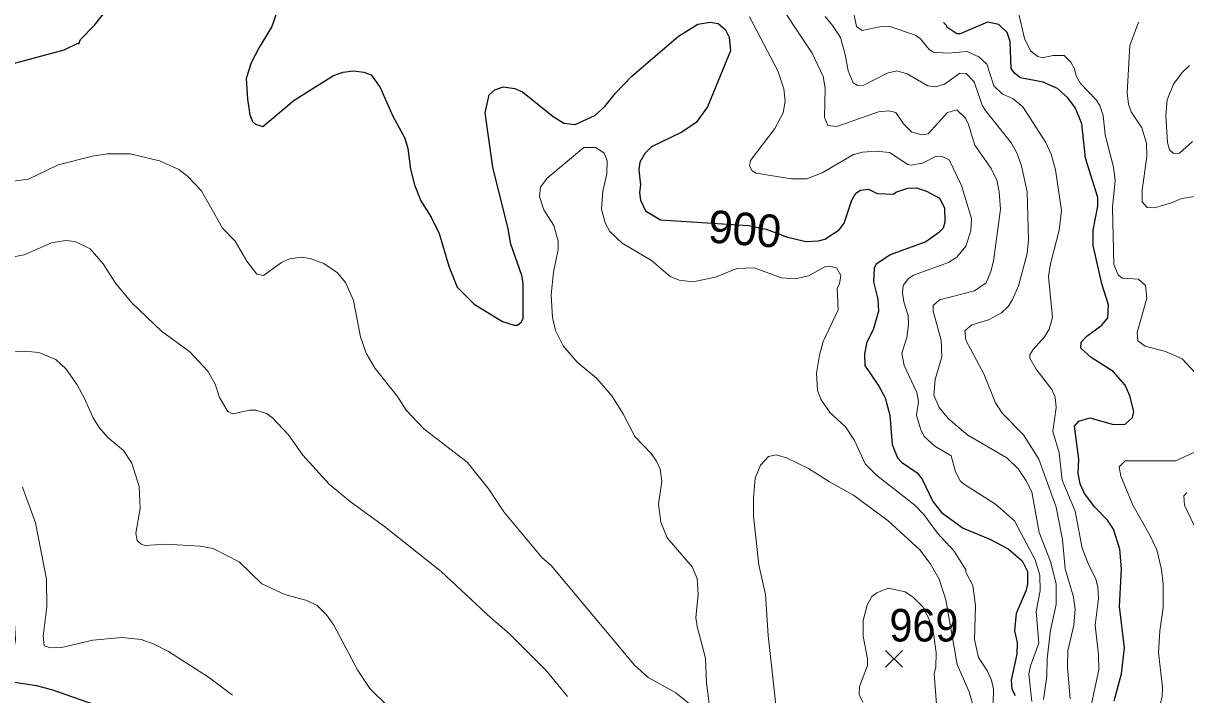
# Model space of a CAD drawing. Extents: x 265 to 291.4, y 7731.5 to 7759.6.
# Drawn here: x 278.762 to 281.619, y 7750.728 to 7752.377 of the extents above; entities that cross this region are included whole.
import ezdxf
from ezdxf.enums import TextEntityAlignment as Align

# ---------------------------------------------------------------- set-up
doc = ezdxf.new("R2010")
doc.units = 0
doc.header["$LTSCALE"] = 0.032
for name, color, linetype, lineweight in [('1', 7, 'Continuous', 25), ('2', 7, 'Continuous', 13), ('21', 7, 'Continuous', 25), ('61', 7, 'Continuous', 13)]:
    doc.layers.add(name, color=color, linetype=linetype, lineweight=lineweight)

msp = doc.modelspace()

# ---------------------------------------------------------------- linework, layer by layer
at = {"layer": '1'}
for points in [[(278.7228, 7752.2744), (278.8628, 7752.3118), (278.8962, 7752.3285), (278.8986, 7752.3269), (278.9026, 7752.3372), (278.9376, 7752.373), (278.9598, 7752.4009)], [(279.3862, 7752.4073), (279.3727, 7752.3691), (279.3417, 7752.3181), (279.3226, 7752.28), (279.3098, 7752.2418), (279.313, 7752.1909), (279.3194, 7752.1527), (279.3258, 7752.136), (279.3329, 7752.1296), (279.3512, 7752.124), (279.4276, 7752.1885), (279.5246, 7752.2489), (279.5485, 7752.2577), (279.574, 7752.2608), (279.5994, 7752.2577), (279.6169, 7752.2505), (279.6392, 7752.2195), (279.6702, 7752.1495), (279.6996, 7752.0954), (279.7076, 7752.07), (279.7139, 7752.0191), (279.7235, 7751.9809), (279.7394, 7751.9411), (279.7649, 7751.9013), (279.7847, 7751.8607), (279.8078, 7751.7804), (279.8285, 7751.7295), (279.8707, 7751.6873), (279.9399, 7751.6451), (279.9685, 7751.6356), (279.9765, 7751.6356), (279.986, 7751.6428), (279.9908, 7751.6523), (279.9908, 7751.739), (279.9876, 7751.7581), (279.9605, 7751.8345), (279.9542, 7751.8727), (279.916, 7752.0238), (279.8977, 7752.1575), (279.9073, 7752.202), (279.9215, 7752.2139), (279.9415, 7752.2211), (279.9701, 7752.2171), (279.9892, 7752.2091), (280.0648, 7752.1487), (280.091, 7752.132), (280.1189, 7752.1288), (280.1666, 7752.1511), (280.1912, 7752.1726), (280.2175, 7752.206), (280.2581, 7752.2474), (280.3726, 7752.346), (280.4196, 7752.3754), (280.4506, 7752.3802), (280.4697, 7752.377), (280.488, 7752.3611), (280.4967, 7752.3436), (280.4999, 7752.3094), (280.4434, 7752.1718), (280.4163, 7752.1336), (280.3806, 7752.1097), (280.3058, 7752.0739), (280.2899, 7752.0572), (280.2772, 7752.0366), (280.2748, 7752.0175), (280.2787, 7751.9809), (280.2764, 7751.9618), (280.2787, 7751.9427), (280.2915, 7751.9164), (280.3281, 7751.8949), (280.5447, 7751.8807), (280.5877, 7751.8714), (280.6407, 7751.8516), (280.6861, 7751.8416), (280.7163, 7751.8432), (280.7322, 7751.8472), (280.7672, 7751.8703)], [(281.4433, 7750.7129), (281.4608, 7750.7797), (281.4688, 7750.8433), (281.4561, 7750.9451), (281.4608, 7751.0374), (281.4569, 7751.0852), (281.4417, 7751.1345), (281.4266, 7751.1567), (281.3956, 7751.1885), (281.3701, 7751.222), (281.3598, 7751.2458), (281.355, 7751.2713), (281.3566, 7751.3063), (281.3455, 7751.3874), (281.3566, 7751.4001), (281.3837, 7751.4081), (281.4418, 7751.3914), (281.4704, 7751.393), (281.4879, 7751.4089), (281.4911, 7751.424), (281.4815, 7751.4622), (281.4704, 7751.4885), (281.4409, 7751.5219), (281.3869, 7751.5561), (281.3614, 7751.5791), (281.3622, 7751.5943), (281.3757, 7751.6086), (281.4131, 7751.6356), (281.4274, 7751.6539), (281.429, 7751.6857), (281.4131, 7751.7375), (281.3916, 7751.8313), (281.3916, 7751.8695), (281.4028, 7751.9284), (281.4028, 7751.9498), (281.3725, 7752.0461), (281.3638, 7752.1304), (281.3479, 7752.1686), (281.3296, 7752.1941), (281.3041, 7752.2171), (281.2684, 7752.233), (281.2127, 7752.2434), (281.1991, 7752.2537), (281.1896, 7752.2664), (281.1872, 7752.3325), (281.18, 7752.3547), (281.1601, 7752.3746), (281.1315, 7752.3802), (281.0647, 7752.3515), (281.0567, 7752.3515), (281.0321, 7752.3675), (281.0321, 7752.3714), (281.0241, 7752.3794)], [(280.7672, 7751.8703), (280.7799, 7751.8862), (280.7982, 7751.9427), (280.8085, 7751.9602), (280.8197, 7751.9673), (280.8396, 7751.9697), (280.8611, 7751.9594)], [(280.8611, 7751.9594), (280.9008, 7751.9578), (280.9064, 7751.9626), (280.9358, 7751.9721), (280.9573, 7751.9729), (280.982, 7751.9649), (281.0138, 7751.9482), (281.0265, 7751.9244), (281.0273, 7751.8886), (281.0233, 7751.8743), (281.0114, 7751.8623), (280.9804, 7751.8408), (280.8929, 7751.8082), (280.8571, 7751.7852), (280.8531, 7751.7756), (280.8515, 7751.7422), (280.8626, 7751.6993), (280.8642, 7751.6706), (280.8507, 7751.6245), (280.8356, 7751.5943), (280.8292, 7751.5656), (280.83, 7751.537), (280.865, 7751.4861), (280.8801, 7751.4574), (280.8921, 7751.4145), (280.8976, 7751.3429), (280.9103, 7751.3103), (280.9207, 7751.2991), (280.9589, 7751.2729), (280.9716, 7751.2578), (280.9979, 7751.2029), (281.0185, 7751.1758), (281.0719, 7751.1368), (281.1379, 7751.1098), (281.1824, 7751.0867), (281.2174, 7751.0573), (281.2301, 7751.0303), (281.2301, 7751.0008), (281.227, 7750.9849), (281.2023, 7750.9276), (281.1983, 7750.8847), (281.2047, 7750.8561), (281.2039, 7750.8274), (281.1904, 7750.7638), (281.192, 7750.7415), (281.1999, 7750.7264)], [(278.7944, 7750.7502), (278.7299, 7750.7598), (278.7228, 7750.7701), (278.7228, 7750.7892), (278.7371, 7750.8274), (278.7435, 7750.864), (278.7371, 7750.9595)], [(279.1142, 7750.642), (278.8326, 7750.7399), (278.7944, 7750.7502)]]:
    msp.add_lwpolyline(points, dxfattribs=at)
at = {"layer": '2'}
for points in [[(280.7879, 7752.4773), (280.8101, 7752.3699), (280.8237, 7752.3595), (280.8706, 7752.3698), (280.8897, 7752.3706), (280.9549, 7752.3484), (280.9669, 7752.3396), (280.9883, 7752.3134), (280.9995, 7752.3062), (281.0345, 7752.3038), (281.0822, 7752.3078), (281.1108, 7752.2951), (281.1299, 7752.2768), (281.1474, 7752.2235), (281.1681, 7752.2044), (281.1952, 7752.1917), (281.219, 7752.1718), (281.2755, 7752.0843), (281.2882, 7752.0556), (281.2986, 7752.0175), (281.3137, 7751.9172), (281.3081, 7751.8695), (281.2866, 7751.7868), (281.2819, 7751.755), (281.2914, 7751.6547), (281.2835, 7751.6261), (281.2723, 7751.607), (281.2437, 7751.576), (281.2357, 7751.5632), (281.2357, 7751.5545), (281.2516, 7751.5274), (281.2898, 7751.4781), (281.2978, 7751.459)], [(280.5986, 7752.4589), (280.7012, 7752.3038), (280.7282, 7752.2466), (280.733, 7752.2179), (280.7314, 7752.1463), (280.7393, 7752.1264), (280.7616, 7752.124), (280.8642, 7752.1598), (280.8897, 7752.1622), (280.9064, 7752.1583), (280.9255, 7752.1304), (280.9462, 7752.1097), (280.9716, 7752.1034), (280.986, 7752.1057), (281.0337, 7752.1583), (281.0567, 7752.1646)], [(281.2405, 7750.7113), (281.2333, 7750.7781), (281.2373, 7750.7988), (281.258, 7750.8545), (281.2516, 7750.9324), (281.2612, 7750.9833), (281.2604, 7751.0215), (281.2492, 7751.0597), (281.1983, 7751.1552), (281.1514, 7751.1957), (281.0727, 7751.2458), (281.0647, 7751.2538), (281.0528, 7751.2753), (281.0424, 7751.315), (281.0027, 7751.3389), (280.9764, 7751.362), (280.9669, 7751.3811), (280.9573, 7751.4145), (280.9621, 7751.4479), (280.9581, 7751.4702), (280.9271, 7751.537), (280.9215, 7751.5672), (280.9334, 7751.6054), (280.9374, 7751.6372), (280.9366, 7751.6595), (280.9263, 7751.6929), (280.9231, 7751.7152), (280.9247, 7751.7335), (280.9374, 7751.7502), (280.9502, 7751.7589), (281.0361, 7751.7899), (281.0568, 7751.8027), (281.0782, 7751.8297), (281.0909, 7751.8679), (281.0925, 7751.8981), (281.0679, 7751.9793), (281.0376, 7752.0421), (281.0202, 7752.0501), (281.0058, 7752.0509), (280.9724, 7752.0334), (280.9438, 7752.0286), (280.9358, 7752.0302), (280.8913, 7752.0596), (280.8579, 7752.0636), (280.8245, 7752.0612), (280.8022, 7752.0548), (280.7258, 7752.0103), (280.6876, 7751.9952), (280.6495, 7751.9952), (280.5636, 7752.0095), (280.5532, 7752.0151), (280.5468, 7752.027), (280.5492, 7752.0405), (280.6089, 7752.1193), (280.6296, 7752.1575), (280.6343, 7752.1861), (280.6312, 7752.2163), (280.6168, 7752.2609), (280.5468, 7752.3929)], [(281.3161, 7751.109), (281.3002, 7751.1886), (281.258, 7751.3063), (281.2206, 7751.3668), (281.1681, 7751.4193), (281.1514, 7751.4447), (281.1228, 7751.5163), (281.0782, 7751.599), (281.0758, 7751.6221), (281.0933, 7751.6364), (281.1347, 7751.6491), (281.1665, 7751.6658), (281.1832, 7751.6826), (281.1936, 7751.6985), (281.2079, 7751.7327), (281.2294, 7751.8122), (281.2325, 7751.8456), (281.2294, 7751.9634), (281.215, 7752.027), (281.2039, 7752.0588), (281.1912, 7752.0827), (281.1259, 7752.1638), (281.1188, 7752.1766), (281.0989, 7752.2338), (281.0798, 7752.2537), (281.0639, 7752.2545), (281.0265, 7752.2275), (281.0043, 7752.2211), (280.9852, 7752.2235), (280.9342, 7752.2529), (280.9088, 7752.2609), (280.8849, 7752.2545), (280.8277, 7752.2251), (280.8125, 7752.2243), (280.8014, 7752.2314), (280.7895, 7752.2609), (280.7823, 7752.3007), (280.7704, 7752.3428), (280.7513, 7752.3722), (280.733, 7752.3937)], [(281.643, 7751.5179), (281.6104, 7751.5529), (281.569, 7751.5712), (281.5197, 7751.5839), (281.5014, 7751.5974), (281.4998, 7751.6181), (281.5237, 7751.7025), (281.5205, 7751.7335), (281.503, 7751.7486), (281.4625, 7751.751), (281.4529, 7751.7597), (281.4426, 7751.7852), (281.4394, 7751.9252), (281.4457, 7751.992), (281.4418, 7752.0238), (281.4211, 7752.1034), (281.4163, 7752.1511), (281.4075, 7752.1758), (281.3988, 7752.1893), (281.3606, 7752.2291), (281.3495, 7752.2482), (281.3455, 7752.2657), (281.3367, 7752.2816), (281.3201, 7752.2983), (281.2922, 7752.2983), (281.2668, 7752.2927), (281.2556, 7752.2959), (281.2373, 7752.3094), (281.223, 7752.3404), (281.2071, 7752.4073)], [(281.503, 7752.3802), (281.4815, 7752.3229), (281.4752, 7752.2068), (281.4784, 7752.1789), (281.4847, 7752.1599), (281.511, 7752.1209), (281.5229, 7752.0827), (281.5237, 7752.0493), (281.5118, 7751.9681), (281.5118, 7751.9387), (281.5245, 7751.9252), (281.542, 7751.9244), (281.5865, 7751.9371), (281.6088, 7751.9467), (281.6422, 7751.9522)], [(281.6359, 7752.0867), (281.604, 7752.058), (281.5889, 7752.0572), (281.5794, 7752.0668), (281.5738, 7752.0843), (281.5698, 7752.1511), (281.573, 7752.1893), (281.5889, 7752.2275), (281.6104, 7752.2561), (281.6279, 7752.2736)], [(281.0567, 7752.1646), (281.0774, 7752.1447), (281.0854, 7752.1288), (281.1005, 7752.0779), (281.1411, 7752.0206), (281.1546, 7751.992), (281.1609, 7751.9634)], [(280.0767, 7751.8218), (280.0767, 7751.8425), (280.0664, 7751.8806), (280.0417, 7751.9188), (280.0306, 7751.9522), (280.033, 7751.9745), (280.0497, 7751.9968), (280.1396, 7752.0723), (280.169, 7752.0723), (280.1897, 7752.058), (280.1968, 7752.0397), (280.196, 7752.0079), (280.1865, 7751.965), (280.1833, 7751.9204), (280.192, 7751.887), (280.204, 7751.8663), (280.2342, 7751.8369), (280.3058, 7751.7947), (280.352, 7751.7557), (280.3742, 7751.7462), (280.4076, 7751.7422), (280.4633, 7751.7541), (280.5158, 7751.7748), (280.5588, 7751.7764), (280.6256, 7751.7518), (280.659, 7751.7494), (280.6916, 7751.7573), (280.7322, 7751.7788), (280.7433, 7751.7804), (280.7608, 7751.7764), (280.7712, 7751.7581), (280.768, 7751.7375), (280.7624, 7751.7271), (280.7648, 7751.6738), (280.7282, 7751.5959), (280.7187, 7751.5624), (280.7115, 7751.5179), (280.7139, 7751.4765), (280.7226, 7751.4543), (280.7441, 7751.4216), (280.7831, 7751.3858), (280.8054, 7751.3524), (280.8316, 7751.2952), (280.8595, 7751.2665), (280.9533, 7751.1933), (280.9756, 7751.1711), (281.009, 7751.1249), (281.0496, 7751.0804), (281.079, 7751.035), (281.079, 7751.0287), (281.0957, 7750.9961), (281.1021, 7750.9467), (281.0997, 7750.864), (281.11, 7750.8195), (281.1315, 7750.7861), (281.1419, 7750.7638), (281.1466, 7750.7415), (281.145, 7750.6755)], [(278.7196, 7751.9872), (278.7753, 7751.9944), (278.8477, 7752.0294), (278.936, 7752.0517), (278.9694, 7752.0564), (279.0251, 7752.0564), (279.0967, 7752.0397), (279.1444, 7752.0182), (279.1659, 7752.0015), (279.2001, 7751.9658), (279.2518, 7751.8743), (279.2828, 7751.8425), (279.3114, 7751.7931), (279.3361, 7751.7613), (279.3528, 7751.7581), (279.3966, 7751.7899), (279.4165, 7751.7987), (279.4467, 7751.8027), (279.4674, 7751.7995), (279.5008, 7751.7876), (279.5342, 7751.7645), (279.5541, 7751.7406), (279.574, 7751.6961), (279.5907, 7751.607), (279.605, 7751.5672), (279.6273, 7751.529), (279.6821, 7751.4606), (279.7036, 7751.4272), (279.7466, 7751.3811), (279.8532, 7751.2991), (279.9065, 7751.2331), (279.9431, 7751.1774), (280.0377, 7751.0645), (280.0592, 7751.0454), (280.2644, 7750.8004), (280.2979, 7750.7701), (280.3663, 7750.7327), (280.4259, 7750.6842)], [(281.1609, 7751.9634), (281.1641, 7751.9204), (281.1466, 7751.7931), (281.1403, 7751.7677), (281.1283, 7751.7398), (281.0997, 7751.7199), (281.0138, 7751.6977), (280.9987, 7751.6841), (280.9987, 7751.6706), (281.0178, 7751.599), (281.0194, 7751.5577), (281.0034, 7751.502), (281.0003, 7751.4638), (281.013, 7751.4336), (281.0361, 7751.4057), (281.0838, 7751.3659), (281.1793, 7751.3103), (281.2071, 7751.2832), (281.227, 7751.2538), (281.2405, 7751.2268), (281.2588, 7751.1265), (281.2866, 7751.0549), (281.3002, 7751.0008), (281.3002, 7750.9499), (281.2866, 7750.8863), (281.2787, 7750.8163), (281.2779, 7750.7733), (281.2691, 7750.7161)], [(280.0998, 7750.724), (280.0465, 7750.7884), (279.9566, 7750.8783), (279.912, 7750.9157), (279.7895, 7751.0303), (279.6503, 7751.1416), (279.566, 7751.2021), (279.5143, 7751.245), (279.4491, 7751.3166), (279.4141, 7751.3668), (279.3751, 7751.4081), (279.36, 7751.4192), (279.3337, 7751.4272), (279.3178, 7751.4272), (279.2781, 7751.4177), (279.2653, 7751.424), (279.2446, 7751.4582), (279.2335, 7751.4909), (279.216, 7751.5227), (279.1714, 7751.5704), (279.1022, 7751.6213), (279.0291, 7751.6905), (278.9893, 7751.739), (278.9582, 7751.7868), (278.9264, 7751.8234), (278.8899, 7751.8416), (278.866, 7751.844), (278.8318, 7751.8377), (278.7642, 7751.8082), (278.7164, 7751.7995)], [(280.1236, 7751.5449), (280.0894, 7751.5847), (280.0703, 7751.6229), (280.0632, 7751.6547), (280.0592, 7751.7104), (280.0656, 7751.7661), (280.0767, 7751.8218)], [(278.6989, 7751.5688), (278.7658, 7751.572), (278.8008, 7751.5688), (278.8421, 7751.5513), (278.8676, 7751.5274), (278.8946, 7751.4893), (278.9129, 7751.4559), (278.9336, 7751.4081), (278.9487, 7751.3843), (278.9702, 7751.3596), (279.0084, 7751.3278), (279.0291, 7751.2968), (279.0474, 7751.2395), (279.0497, 7751.1854), (279.0386, 7751.1249), (279.0418, 7751.1066), (279.0521, 7751.0979), (279.0617, 7751.0947), (279.1126, 7751.0979), (279.1969, 7751.0931), (279.2287, 7751.0875), (279.2924, 7751.0541), (279.3488, 7751), (279.4053, 7750.9738), (279.4594, 7750.9595), (279.4849, 7750.9475), (279.5071, 7750.9245), (279.5254, 7750.899), (279.5843, 7750.7876), (279.6137, 7750.7431), (279.6583, 7750.7001)], [(280.449, 7750.7001), (280.441, 7750.7574), (280.4386, 7750.8179), (280.418, 7750.8958), (280.4148, 7750.9181), (280.4204, 7750.9738), (280.418, 7751.0136), (280.406, 7751.0422), (280.3448, 7751.113), (280.3289, 7751.152), (280.3233, 7751.1965), (280.3313, 7751.2522), (280.3273, 7751.2824), (280.3185, 7751.3015), (280.305, 7751.3206), (280.2652, 7751.362), (280.2366, 7751.4177), (280.2087, 7751.4622), (280.1706, 7751.506), (280.1236, 7751.5449)], [(281.2978, 7751.459), (281.3002, 7751.4336), (281.2922, 7751.3747), (281.3081, 7751.3222), (281.3153, 7751.2554), (281.3471, 7751.179), (281.3646, 7751.0883)], [(281.0949, 7750.7065), (281.087, 7750.7351), (281.0575, 7750.802), (281.0297, 7750.9611), (281.013, 7751.012), (280.9907, 7751.0502), (280.9653, 7751.0836), (280.8881, 7751.1551), (280.8022, 7751.218), (280.7433, 7751.2506), (280.6916, 7751.284), (280.6375, 7751.3103), (280.6129, 7751.3174), (280.5938, 7751.3134), (280.5739, 7751.292), (280.5612, 7751.2602), (280.5564, 7751.2108), (280.5564, 7751.1663), (280.5699, 7751.047), (280.5866, 7750.9738), (280.593, 7750.8736), (280.6121, 7750.6954)], [(281.5555, 7750.8847), (281.5635, 7750.942), (281.5635, 7750.9992), (281.5595, 7751.0358), (281.5476, 7751.0836), (281.5301, 7751.1217), (281.4887, 7751.1933), (281.4593, 7751.2649), (281.4553, 7751.288), (281.4704, 7751.3023), (281.5945, 7751.3023), (281.639, 7751.323)], [(279.2765, 7750.7272), (279.2176, 7750.7709), (279.1189, 7750.8338), (279.084, 7750.8521), (279.0521, 7750.864), (279.0044, 7750.8688), (278.9328, 7750.8624), (278.8564, 7750.8441), (278.8294, 7750.8433), (278.8135, 7750.8481), (278.8111, 7750.872), (278.8198, 7750.9436), (278.819, 7751.012), (278.792, 7751.1504), (278.7602, 7751.2379)], [(281.6215, 7751.2236), (281.6144, 7751.2164), (281.616, 7751.1933), (281.6478, 7751.1265)], [(281.3288, 7750.7956), (281.3296, 7750.8354), (281.3439, 7750.899), (281.3471, 7750.9388), (281.3423, 7750.9706), (281.3224, 7751.0374), (281.3161, 7751.109)], [(281.3646, 7751.0883), (281.3789, 7751.0502), (281.398, 7751.012), (281.4028, 7750.9929), (281.4044, 7750.9642), (281.3964, 7750.899), (281.4044, 7750.8258), (281.4052, 7750.7892), (281.3853, 7750.6938)], [(281.0082, 7750.6826), (281.0011, 7750.7805), (281.005, 7750.7956), (281.0058, 7750.8315), (280.9992, 7750.8793), (280.9866, 7750.9172), (280.9726, 7750.9438), (280.9501, 7750.9666), (280.9295, 7750.9809), (280.8881, 7750.9897), (280.8595, 7750.9785), (280.8475, 7750.969), (280.8364, 7750.9483), (280.8261, 7750.9101), (280.8261, 7750.872), (280.8372, 7750.8163), (280.8372, 7750.7996), (280.8173, 7750.7479), (280.8165, 7750.7288), (280.8253, 7750.7097)], [(281.515, 7750.5896), (281.5173, 7750.6222), (281.5523, 7750.689), (281.5611, 7750.7224), (281.5619, 7750.7463), (281.5523, 7750.8306), (281.5555, 7750.8847)], [(281.3352, 7750.7176), (281.3288, 7750.7956)]]:
    msp.add_lwpolyline(points, dxfattribs=at)
at = {"layer": '21'}
for p, q in [((280.8815, 7750.8365), (280.9227, 7750.7953)), ((280.9227, 7750.8365), (280.8815, 7750.7953))]:
    msp.add_line(p, q, dxfattribs=at)

# ---------------------------------------------------------------- texts
at = {"layer": '61'}
msp.add_text('900', height=0.08, rotation=355.578, dxfattribs=at).set_placement((280.5325, 7751.8324), align=Align.CENTER)
at = {"layer": '61', "width": 0.95}
msp.add_text('969', height=0.08, dxfattribs=at).set_placement((280.9757, 7750.8587), align=Align.CENTER)

doc.saveas('drawing.dxf')
